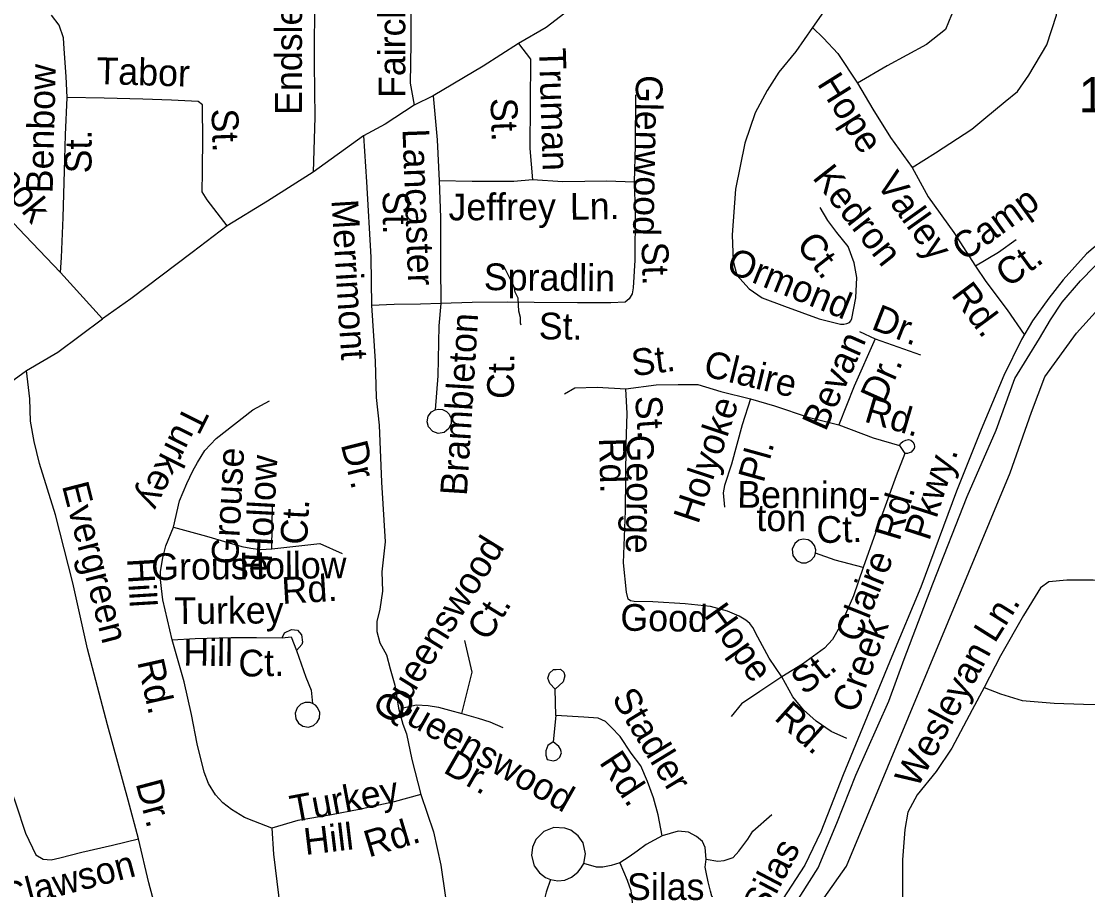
# Model space of a CAD drawing. Extents: x 1547597 to 1699558, y 810033 to 920809.
# Drawn here: x 1614437 to 1618226, y 864963 to 868051 of the extents above; entities that cross this region are included whole.
import ezdxf

# ---------------------------------------------------------------- set-up
doc = ezdxf.new("R2010")
doc.units = 0
for name, color, linetype in [('Exist Hydrographic Creek Single Shore', 7, 'Continuous'), ('Exist Hydrographic Misc Water Feature', 7, 'Continuous'), ('Exist Road Non-System Type 51', 7, 'Continuous'), ('Exist Road Non-System Type 51 Label', 7, 'Continuous'), ('Exist Road Primary NC Label', 7, 'Continuous'), ('Exist Road Primary NC UnDivided 4 Lane Attributed', 7, 'Continuous'), ('Exist Road Secondary Type 51 Number Label', 7, 'Continuous')]:
    doc.layers.add(name, color=color, linetype=linetype)

msp = doc.modelspace()

# ---------------------------------------------------------------- linework, layer by layer
at = {"layer": 'Exist Hydrographic Creek Single Shore'}
for points in [[(1618186.3, 866942), (1618264.7, 867028.3)], [(1617145.3, 864728.8), (1617369, 865046.9), (1617950.6, 866445.1), (1618026.6, 866661.9), (1618074.1, 866786.6), (1618186.3, 866942)]]:
    msp.add_lwpolyline(points, dxfattribs=at)
at = {"layer": 'Exist Hydrographic Misc Water Feature'}
msp.add_lwpolyline([(1616212.6, 866970.2), (1616210.6, 866978.2), (1616210.9, 866998.1), (1616205.2, 867020.3), (1616202, 867066.3), (1616192.3, 867088.5), (1616188.6, 867106.5), (1616149.9, 867183.2)], dxfattribs=at)
at = {"layer": 'Exist Road Non-System Type 51'}
for p, q in [((1615900.3, 867786.1), (1615833.4, 867752.6)), ((1615652.3, 867643.9), (1615474.1, 867514.4)), ((1617415.7, 866948.8), (1617471.2, 866922)), ((1617471.2, 866922), (1617631.9, 866865.3)), ((1617556.8, 866542.9), (1617576.4, 866514.5))]:
    msp.add_line(p, q, dxfattribs=at)
for points in [[(1617157.9, 869251.3), (1617097.4, 869121.9), (1616973.2, 868945.9), (1616823.8, 868731), (1616717.1, 868558.3), (1616594.9, 868383.8), (1616494.1, 868221.2), (1616414, 868115.4), (1616301.5, 868028.7), (1616204, 867972.9)], [(1615473.2, 868775.3), (1615472.9, 868660.3), (1615474.9, 868430.6), (1615478.2, 868152.5), (1615477.9, 867900.6), (1615480.1, 867710.6), (1615474.1, 867514.4)], [(1615841.7, 868756.9), (1615836.5, 868626.9), (1615842.1, 868382.9), (1615822.3, 868207.1), (1615821.6, 867971.8), (1615818.4, 867831.7), (1615833.4, 867752.6)], [(1617602.8, 867532), (1617685.1, 867583.2), (1617814.8, 867668.2), (1617857.6, 867702.8), (1617932.9, 867766), (1617976.9, 867802.2), (1618017.5, 867859.8), (1618080.6, 867967.2), (1618115.5, 868072.9), (1618122.5, 868178.7), (1618115.4, 868274.7), (1618090.3, 868369), (1618045.1, 868447.4), (1617983.8, 868525.9), (1617916.4, 868584.5), (1617824.9, 868641.4), (1617719.6, 868710.4)], [(1614266.3, 868513.9), (1614257.6, 868434.1), (1614232.6, 868326.3), (1614183.7, 868220.8), (1614157, 868137.1), (1614139.8, 868011.4), (1614142, 867825.5), (1614144.7, 867681.3), (1614154.2, 867637.3), (1614167.2, 867601.9), (1614210, 867550.9), (1614326.1, 867420.4), (1614450.4, 867289.9), (1614576.8, 867158.1)], [(1617535.2, 868438.3), (1617472.5, 868347), (1617340.9, 868162.3), (1617247.7, 868029.1)], [(1617535.2, 868438.3), (1617610.7, 868391.6), (1617680.1, 868330.9), (1617713.8, 868294.6), (1617743.3, 868250.4), (1617762.7, 868182.2), (1617764.2, 868114.3), (1617741.7, 868074.5), (1617721.3, 868022.7), (1617652.8, 867969.3), (1617514.1, 867892.7), (1617407.6, 867831.8)], [(1614599.4, 867780.9), (1614596.1, 867855.1), (1614588.9, 867953.1), (1614587.3, 867993.1), (1614571.8, 868037.3), (1614544.1, 868073.4)], [(1617247.7, 868029.1), (1617189, 867943.9), (1617128.2, 867870.5), (1617087.7, 867804.9), (1617045.1, 867725.3), (1617008, 867617.8), (1616974.5, 867454.1), (1616963, 867292.3), (1616966.1, 867198.4), (1616979.7, 867148.1), (1617023.1, 867099.7), (1617068.9, 867067.4), (1617148.6, 867038.6), (1617271.9, 866993.4), (1617347.8, 866974.7), (1617359.2, 866974.5), (1617369.8, 866976.4), (1617379.3, 866980.6), (1617384, 866986), (1617388, 866994.3), (1617402.5, 867068), (1617405.4, 867140), (1617395.8, 867192), (1617374.4, 867250.3), (1617334.8, 867300.7), (1617303.2, 867343), (1617275.8, 867389.2)], [(1617247.7, 868029.1), (1617287.2, 867990.9), (1617338.7, 867936.4), (1617407.6, 867831.8)], [(1616204, 867972.9), (1616078.6, 867892), (1615900.3, 867786.1)], [(1616204, 867972.9), (1616245.8, 867917.1), (1616244.4, 867599), (1616253.4, 867487)], [(1617407.6, 867831.8), (1617462.8, 867739.2), (1617525.8, 867638.7), (1617602.8, 867532)], [(1616619.9, 867789.3), (1616618.3, 867609.5), (1616615, 867479.5)], [(1614576.8, 867158.1), (1614580, 867211.4), (1614585.3, 867353.2), (1614590.9, 867519.2), (1614594.1, 867647.2), (1614599.4, 867780.9)], [(1615168.6, 867323.5), (1615133.1, 867370.1), (1615097.7, 867416.4), (1615079.8, 867444.6), (1615080.7, 867516.4), (1615081.8, 867642.5), (1615080.7, 867734.4), (1615080.7, 867754.4), (1615065, 867766.5), (1614971, 867771.4), (1614869.2, 867774.5), (1614731.2, 867777.7), (1614599.4, 867780.9)], [(1615833.4, 867752.6), (1615730.4, 867685.7), (1615652.3, 867643.9)], [(1615900.3, 867786.1), (1615914.9, 867630.2), (1615921.5, 867484.1)], [(1615652.3, 867643.9), (1615663.7, 867480.8), (1615679.1, 867212.7), (1615681.6, 867040.7)], [(1617602.8, 867532), (1617659.8, 867427.4), (1617750.4, 867300.7), (1617827.4, 867180.1)], [(1615474.1, 867514.4), (1615311.3, 867412.1), (1615168.6, 867323.5)], [(1616253.4, 867487), (1616187.2, 867481.7), (1616039.3, 867481.1), (1615921.5, 867484.1)], [(1616615, 867479.5), (1616517, 867482.4), (1616361.1, 867480), (1616253.4, 867487)], [(1615921.5, 867484.1), (1615926.3, 867354.2), (1615926.6, 867184.3), (1615927.5, 867048.4)], [(1616615, 867479.5), (1616618.1, 867375.5), (1616616.4, 867201.7), (1616611.6, 867103.7), (1616607.3, 867081.8), (1616597.2, 867064), (1616583.1, 867052), (1616531.1, 867050.5), (1616413.2, 867049.7), (1616259.3, 867051.2), (1616163.3, 867052), (1616039.4, 867051.3), (1615927.5, 867048.4)], [(1615168.6, 867323.5), (1615043.8, 867228.8), (1614826, 867065), (1614725.5, 866993), (1614576.8, 867158.1)], [(1617972.2, 867274.6), (1617909.7, 867229.2), (1617827.4, 867180.1)], [(1617827.4, 867180.1), (1617864.7, 867125.7), (1617939.7, 867024.9), (1617999.8, 866937.2)], [(1615927.5, 867048.4), (1615855.6, 867045), (1615761.5, 867043.9), (1615681.6, 867040.7)], [(1615681.6, 867040.7), (1615693.9, 866843), (1615697.8, 866713.1), (1615708, 866614.8), (1615716.7, 866412.9), (1615729.3, 866200.8), (1615717.5, 866093.1), (1615720.3, 866025), (1615711.4, 865961.2), (1615700.7, 865917.4), (1615700, 865881.6), (1615711.4, 865841.3), (1615734.7, 865799), (1615747.7, 865748.7), (1615764.7, 865690.6), (1615777.5, 865608.5), (1615792.5, 865552.1), (1615805.8, 865518)], [(1615927.5, 867048.4), (1615920.1, 866968.9), (1615917.3, 866791), (1615907.2, 866669.2)], [(1614455.7, 866809.1), (1614566.9, 866875.3), (1614725.5, 866993)], [(1617471.2, 866922), (1617396.4, 866753.5), (1617342.3, 866616.3)], [(1614027.8, 866591.1), (1614116.3, 866611.3), (1614190.9, 866640), (1614277.7, 866686.3), (1614372.6, 866748.6), (1614455.7, 866809.1)], [(1614852.8, 865143.8), (1614817.1, 865282.2), (1614743.7, 865549.2), (1614672.2, 865820.2), (1614620.1, 866055), (1614558.2, 866295.8), (1614501.2, 866478.6), (1614482.6, 866556.8), (1614469.9, 866629.1), (1614467.1, 866709), (1614455.7, 866809.1)], [(1616367.2, 866726.1), (1616403.5, 866747.6), (1616483.4, 866750.2), (1616585.3, 866744.5)], [(1617139.7, 865720.1), (1617094.8, 865786.8), (1617054.1, 865861.5), (1617036.2, 865895.5), (1617025.1, 865909.9), (1617011.7, 865921.6), (1616987.4, 865936.5), (1616945.7, 865953.2), (1616886.2, 865970.2), (1616796.3, 865979.6), (1616680.6, 865987.4), (1616614.8, 865988.5), (1616601.9, 865990.4), (1616593, 865996.9), (1616587.3, 866020.9), (1616577, 866125.1), (1616584.1, 866310.9), (1616585.9, 866546.6), (1616589.8, 866656.6), (1616585.3, 866744.5)], [(1616585.3, 866744.5), (1616693.3, 866758.7), (1616771.3, 866759.5), (1616841.2, 866760.3), (1616922.7, 866735.1), (1617028.3, 866709.3)], [(1614977.3, 866252.8), (1614998.6, 866346.2), (1615025.3, 866407.6), (1615046.6, 866453), (1615062.6, 866482.3), (1615089.3, 866525), (1615129.3, 866567.7), (1615260, 866669.2), (1615318.7, 866701.2)], [(1617028.3, 866709.3), (1616998.8, 866615.9), (1616960.3, 866476.6), (1616935.2, 866401), (1616930.8, 866375.1), (1616936, 866323.2)], [(1617028.3, 866709.3), (1617113.6, 866684), (1617232.8, 866644.1), (1617342.3, 866616.3)], [(1615907.2, 866669.2), (1615917.8, 866672.3), (1615933.2, 866670.8), (1615948.3, 866663.3), (1615956.9, 866654.7), (1615964.2, 866638.6), (1615964.6, 866621.2), (1615956.5, 866602.9), (1615939.8, 866589.5), (1615918.5, 866586.1), (1615898.8, 866592.3), (1615883.9, 866608.8), (1615878.7, 866626.7), (1615882.5, 866646.8), (1615894, 866662), (1615907.2, 866669.2)], [(1617342.3, 866616.3), (1617463.3, 866570.4), (1617556.8, 866542.9)], [(1617556.8, 866542.9), (1617562.5, 866550.8), (1617569.1, 866556.7), (1617579.4, 866562.2), (1617589.2, 866564.3), (1617597.8, 866561.9), (1617605.1, 866556.1), (1617609.5, 866547.6), (1617610.7, 866538), (1617609, 866532), (1617603.8, 866525.3), (1617598.5, 866519.6), (1617592.3, 866516.4), (1617586.2, 866514.3), (1617576.4, 866514.5)], [(1617576.4, 866514.5), (1617545, 866435.1), (1617471.8, 866232.4), (1617427.7, 866109.3)], [(1615326.7, 866175.4), (1615329.4, 866332.9)], [(1614972.4, 865851.3), (1614939.9, 865993.9), (1614934.6, 866033.9), (1614931.9, 866065.9), (1614931.9, 866095.3), (1614939.9, 866143.4), (1614950.6, 866186.1), (1614977.3, 866252.8)], [(1614977.3, 866252.8), (1615094.6, 866220.8), (1615166.7, 866199.4), (1615220, 866183.4), (1615252, 866178), (1615286.7, 866172.7), (1615326.7, 866175.4)], [(1617258.8, 866159.9), (1617260.3, 866171.5), (1617255.4, 866187.4), (1617245.6, 866199.4), (1617232.8, 866207.1), (1617215.4, 866209.6), (1617199.9, 866205.9), (1617185.1, 866194), (1617176.1, 866174.8), (1617178.6, 866151.3), (1617191.7, 866134.3), (1617208.7, 866126.1), (1617225.9, 866126.2), (1617242.9, 866133.4), (1617255.8, 866148.2), (1617258.8, 866159.9)], [(1615326.7, 866175.4), (1615497.4, 866194.1), (1615577.5, 866159.4)], [(1617427.7, 866109.3), (1617328.4, 866134.9), (1617258.8, 866159.9)], [(1617427.7, 866109.3), (1617394.2, 866007.9), (1617348.5, 865904.6), (1617319.7, 865853.1), (1617291.2, 865821.7), (1617212.4, 865764.8), (1617139.7, 865720.1)], [(1619445.3, 865610.7), (1619458.8, 865706.5), (1619456.7, 865818.4), (1619455.8, 865892.2), (1619438.6, 865934.6), (1619401.1, 865957.2), (1619331.3, 865968.2), (1619175.6, 865978.8), (1618928.3, 865998.8), (1618625.1, 866025.7), (1618391.5, 866045.5), (1618246, 866063.9), (1618152.2, 866063.4), (1618088.2, 866058.4), (1618057.8, 866037.1), (1617998.3, 865938), (1617916, 865795.4), (1617858.3, 865682.5)], [(1614972.4, 865851.3), (1615054.3, 865856.1), (1615182.2, 865859.9), (1615272.1, 865860.4), (1615364.1, 865859)], [(1615364.1, 865859), (1615372.3, 865876.8), (1615396.5, 865888.3), (1615418.5, 865886.1), (1615432.2, 865869.8), (1615435.7, 865843.7), (1615433.5, 865835.8), (1615415.2, 865814.1)], [(1615364.1, 865859), (1615396, 865862.5), (1615415.2, 865814.1)], [(1615327, 865182), (1615263.5, 865207.1), (1615229.9, 865219.9), (1615184.2, 865248.3), (1615152.7, 865272.5), (1615127.1, 865301.1), (1615102.1, 865340.4), (1615086.5, 865381.7), (1615062.1, 865482.1), (1615041.8, 865586.4), (1615016, 865702.8), (1614972.4, 865851.3)], [(1616002.6, 865589.3), (1616039, 865737.4), (1616013, 865849.1)], [(1615415.2, 865814.1), (1615447.7, 865719.6), (1615466.8, 865673.4), (1615472, 865625.3)], [(1616336, 865582.6), (1616334.2, 865676.4), (1616315.4, 865697.1), (1616307.9, 865715.8), (1616313.5, 865732.7), (1616328.5, 865745.9), (1616337.9, 865745.9), (1616352.9, 865747.8), (1616364.2, 865736.5), (1616367.9, 865723.4), (1616362.3, 865702.7), (1616334.2, 865676.4)], [(1617139.7, 865720.1), (1617061, 865667.5), (1616996.2, 865624.6), (1616959.5, 865579.1)], [(1617369.9, 865501), (1617314.2, 865525.4), (1617260.9, 865562.3), (1617215.7, 865602.9), (1617178.5, 865649.5), (1617139.7, 865720.1)], [(1617858.3, 865682.5), (1617815.1, 865603.1), (1617742.8, 865466.5), (1617687.5, 865383.4), (1617620.2, 865300.5), (1617587.1, 865239.2), (1617576.3, 865177.3), (1617568.5, 865069.4), (1617568.1, 864929.6), (1617556.4, 864819.9)], [(1617858.3, 865682.5), (1617915.8, 865659.5), (1617993.4, 865636.3), (1618107.1, 865626.4), (1618210.9, 865622.7), (1618396.5, 865621.8), (1618608.4, 865620.3), (1618788.1, 865621.4), (1618965.9, 865616.4), (1619165.7, 865619.2), (1619337.5, 865614.5), (1619445.3, 865610.7)], [(1615472, 865625.3), (1615463.1, 865629), (1615446.1, 865629), (1615430, 865622.9), (1615417.1, 865609.8), (1615410.3, 865590.7), (1615412.9, 865570.8), (1615421.8, 865556), (1615437.8, 865544.5), (1615457.3, 865541.5), (1615474.6, 865546.6), (1615488.7, 865559.5), (1615496.6, 865573.3), (1615497.4, 865593.9), (1615489.8, 865611.1), (1615482.7, 865619.4), (1615472, 865625.3)], [(1615792.3, 865610.1), (1615841.6, 865620.5), (1615883.2, 865617.9), (1615919.5, 865612.7), (1615958.5, 865602.3), (1616002.6, 865589.3)], [(1616002.6, 865589.3), (1616059.7, 865573.7), (1616101.3, 865560.7), (1616148, 865539.9)], [(1616336, 865582.6), (1616326.6, 865488.7), (1616307.9, 865475.6), (1616300.4, 865456.8), (1616300.4, 865441.8), (1616306, 865426.7), (1616328.5, 865421.1), (1616339.8, 865424.9), (1616351, 865434.3), (1616355.8, 865450.1), (1616353.3, 865462.7), (1616347, 865472.4), (1616326.6, 865488.7)], [(1616714.1, 865155.4), (1616700, 865229.6), (1616683.1, 865289.7), (1616662.5, 865347.9), (1616638.1, 865404.2), (1616604.3, 865449.3), (1616564.9, 865507.5), (1616533, 865541.3), (1616512.4, 865561.9), (1616486.1, 865573.2), (1616435.5, 865576.9), (1616336, 865582.6)], [(1615805.8, 865518), (1615824.5, 865425.7), (1615856.4, 865301.4)], [(1614381.2, 865375.2), (1614417.5, 865268.7), (1614451.6, 865164.3), (1614488.4, 865087.7), (1614514.3, 865072.4), (1614543.5, 865069.2), (1614574, 865076.4), (1614652.3, 865097), (1614760.6, 865121.2), (1614852.8, 865143.8)], [(1615856.4, 865301.4), (1615762.1, 865276.1), (1615637.7, 865248.2), (1615538.6, 865229), (1615419.7, 865209.1), (1615327, 865182)], [(1615856.4, 865301.4), (1615902, 865168.7), (1615928, 865050.3), (1615944.1, 864936.1), (1615951.9, 864796.1), (1615973.5, 864657.8), (1615978, 864614.8), (1615976.3, 864577.9), (1615973.3, 864547.1), (1615965.3, 864518), (1615942.6, 864476.3), (1615910.1, 864444.9), (1615865.6, 864409.6), (1615838.9, 864396.9), (1615801.8, 864390.5), (1615709.2, 864384.2), (1615551.2, 864368.8), (1615483.3, 864365.9), (1615413.2, 864363.1)], [(1616869.9, 865072.3), (1616911.4, 865064.5), (1616934.8, 865067.1), (1616965.9, 865077.5), (1616986.7, 865100.8), (1617017.9, 865142.4), (1617036, 865171), (1617103.6, 865230.8)], [(1615327, 865182), (1615333.3, 865090), (1615356.2, 864895.6), (1615371.2, 864717.6)], [(1616563.5, 865059.3), (1616532.3, 865048.9), (1616503.7, 865043.7), (1616480.4, 865043.7), (1616436.2, 865056.7), (1616441.4, 865090.5), (1616433.6, 865129.4), (1616415.5, 865155.4), (1616389.3, 865174.9), (1616367.7, 865182.4), (1616329.2, 865184.3), (1616293.1, 865169.7), (1616265, 865142.1), (1616253.2, 865114.4), (1616249.3, 865085.3), (1616259.8, 865048.2), (1616277.8, 865022.9), (1616300.1, 865006.4), (1616316.8, 864999.5)], [(1614957.8, 864720.2), (1614933.5, 864824.5), (1614890.2, 864987.3), (1614852.8, 865143.8)], [(1616714.1, 865155.4), (1616656.9, 865124.2), (1616625.8, 865100.8), (1616597.2, 865080.1), (1616563.5, 865059.3)], [(1616869.9, 865072.3), (1616867.3, 865113.8), (1616856.9, 865134.6), (1616836.1, 865152.8), (1616807.5, 865168.4), (1616771.2, 865171), (1616714.1, 865155.4)], [(1617043.8, 864804.7), (1616973.7, 864854), (1616942.6, 864885.2), (1616911.4, 864913.8), (1616901, 864926.8), (1616890.6, 864939.8), (1616885.4, 864957.9), (1616877.7, 864991.7), (1616869.9, 865025.5), (1616867.3, 865043.7), (1616869.9, 865072.3)], [(1616316.8, 864999.5), (1616342.8, 864994.3), (1616368.7, 864996.9), (1616392.1, 865007.3), (1616414.1, 865025.2), (1616425.8, 865041.1), (1616436.2, 865056.7)], [(1616563.5, 865059.3), (1616589.4, 864996.9), (1616602.4, 864960.5), (1616607.6, 864919), (1616607.6, 864890.4), (1616589.4, 864880), (1616579, 864867), (1616576.4, 864848.8), (1616584.2, 864838.4), (1616594.6, 864825.4), (1616607.6, 864822.8), (1616625.8, 864830.6), (1616641.4, 864846.2), (1616644, 864867), (1616631, 864880), (1616607.6, 864890.4)], [(1616316.8, 864999.5), (1616302.3, 864954.8), (1616294.8, 864926.6), (1616291, 864906), (1616289.1, 864870.3), (1616272.2, 864857.2), (1616264.7, 864840.3), (1616264.7, 864819.6), (1616272.2, 864806.5), (1616285.4, 864799), (1616302.3, 864799), (1616315.4, 864810.3), (1616319.1, 864834.7), (1616317.3, 864853.4), (1616302.3, 864866.6), (1616289.1, 864870.3)]]:
    msp.add_lwpolyline(points, dxfattribs=at)
at = {"layer": 'Exist Road Primary NC UnDivided 4 Lane Attributed'}
for points in [[(1618701.2, 867907), (1618670, 867805.6), (1618654.4, 867756.8), (1618614.1, 867677.4), (1618579.3, 867609.4), (1618449, 867439.4), (1618332.8, 867319.9), (1618323.7, 867310.4), (1618221.9, 867224.6), (1618138.6, 867131.7), (1618088.3, 867067.3), (1618030.1, 866985.8), (1617990.4, 866919.7), (1617927.9, 866792.1), (1617847.3, 866599.5), (1617760.2, 866380.9), (1617633, 866039), (1617529.9, 865793.1), (1617357, 865371.8), (1617278.1, 865168.5), (1617220.5, 865050.1), (1617141.6, 864928.7)], [(1617176.3, 864895.5), (1617268.6, 865041.3), (1617335, 865200.2), (1617402.8, 865370.6), (1617519.7, 865633.9), (1617574.1, 865782.7), (1617676.4, 866050.9), (1617798.1, 866361.9), (1617900.4, 866597.4), (1617966.9, 866781.7), (1618054.9, 866923.4), (1618093.9, 866990), (1618135, 867052.4), (1618200.9, 867128.2), (1618301.7, 867231.3), (1618337, 867263), (1618365.3, 867291.9)]]:
    msp.add_lwpolyline(points, dxfattribs=at)

# ---------------------------------------------------------------- texts
at = {"layer": 'Exist Road Non-System Type 51 Label'}
for s, rotation, p in [('Faircloth', 90.0037, (1615801.4, 867778.7)), ('Endsley', 89.915, (1615433.7, 867718.6)), ('Truman', 271.7886, (1616276.4, 867955.7)), ('Tabor', 358.274, (1614702.9, 867828.7)), ('Benbow', 88.5686, (1614548.2, 867439)), ('Hope', 302.0705, (1617262.5, 867829.7)), ('Glenwood', 268.9029, (1616621.3, 867860.8)), ('Linbrook', 308.966, (1614167.7, 867705.8)), ('St.', 271.7886, (1616104, 867777.8)), ('St.', 271.7875, (1615112.6, 867739.8)), ('St.', 89.7236, (1614686.3, 867510.4)), ('Lancaster', 272.0991, (1615791.3, 867668)), ('Kedron', 308.1388, (1617245.2, 867494.6)), ('Valley', 305.5879, (1617471.9, 867473.8)), ('Merrimont', 273.5544, (1615538.8, 867415.5)), ('St.', 270.3555, (1615721.2, 867447.6)), ('Jeffrey', 0.2313, (1615955.1, 867343.3)), ('Ln.', 0.8944, (1616386.6, 867345.6)), ('Camp', 35.9449, (1617787.4, 867195.1)), ('St.', 271.7052, (1616640.6, 867266)), ('Ct.', 308.1388, (1617187.2, 867255.2)), ('Ormond', 337.903, (1616936.4, 867162.1)), ('Ct.', 35.9449, (1617943.2, 867101.8)), ('Spradlin', 359.4319, (1616080, 867095.6)), ('Rd.', 306.655, (1617738.1, 867078.2)), ('Dr.', 338.5419, (1617453.2, 866958.5)), ('Brambleton', 86.4098, (1616020, 866362.4)), ('St.', 359.4319, (1616275.2, 866920.6)), ('Bevan', 66.0556, (1617294.5, 866589.8)), ('St.', 7.5041, (1616610.8, 866788.8)), ('Ct.', 89.0953, (1616186.4, 866707.7)), ('Claire', 346.2857, (1616856.3, 866791.4)), ('Dr.', 66.0556, (1617501.8, 866685.4)), ('St.', 274.0845, (1616617.5, 866717.4)), ('Holyoke', 71.5852, (1616842.1, 866260.4)), ('Rd.', 343.6034, (1617428.3, 866628.8)), ('Turkey', 243.34, (1615020.6, 866693.7)), ('Dr.', 284.1093, (1615571.6, 866546.3)), ('Rd.', 271.4801, (1616489.6, 866569.5)), ('George', 269.3253, (1616589.8, 866582.1)), ('Pl.', 74.571, (1617074.1, 866407)), ('Grouse', 86.9084, (1615206.8, 866117.3)), ('Hollow', 86.9084, (1615326.9, 866125.1)), ('Evergreen', 284.4283, (1614580.9, 866400.2)), ('Benning-', 359.5227, (1616980.5, 866321.8)), ('Rd.', 73.2573, (1617557.3, 866199.8)), ('Ct.', 86.9084, (1615451.9, 866188.2)), ('ton', 359.5227, (1617048.6, 866238.7)), ('Ct.', 1.6679, (1617263.6, 866195.3)), ('Queenswood', 58.1919, (1615761.8, 865546)), ('Grouse', 0.5219, (1614899.1, 866064.3)), ('Hollow', 0.6391, (1615211.9, 866067.1)), ('Claire', 67.9995, (1617413.4, 865836.9)), ('Hill', 273.4504, (1614812.4, 866140.7)), ('Rd.', 3.4152, (1615364.8, 865979)), ('Turkey', 0.3682, (1614980.8, 865907.8)), ('Ct.', 58.1919, (1616095.7, 865843)), ('Good', 359.1487, (1616565.1, 865884.6)), ('Hope', 305.5171, (1616860, 865939.5)), ('Ln.', 57.8609, (1617895.7, 865836.8)), ('Hill', 359.2596, (1615012.2, 865760.5)), ('Ct.', 1.1263, (1615209.3, 865720.6)), ('Wesleyan', 61.6054, (1617620.1, 865320.3)), ('Rd.', 282.5237, (1614848.5, 865773.8)), ('St.', 38.1311, (1617219.2, 865652.4)), ('Queenswood', 330.4298, (1615714.1, 865605.1)), ('Stadler', 301.3538, (1616532.8, 865644.9)), ('Rd.', 318.1519, (1617108.7, 865570.6)), ('Dr.', 330.1811, (1615932.3, 865382.4)), ('Rd.', 303.2799, (1616488.1, 865416.3)), ('Dr.', 284.7882, (1614842.6, 865341.5)), ('Turkey', 10.5713, (1615401.4, 865202.5)), ('Rd.', 16.6393, (1615671.5, 865077.5)), ('Hill', 6.8598, (1615446.3, 865086.5)), ('Clawson', 14.763, (1614377.6, 864888.4))]:
    msp.add_text(s, height=95, rotation=rotation, dxfattribs=at).set_placement(p)
msp.add_text('Silas', height=95, dxfattribs=at).set_placement((1616589.1, 864926.6))
at = {"layer": 'Exist Road Primary NC Label'}
for s, rotation, p in [('Pkwy.', 72.0827, (1617662.7, 866200.8)), ('Creek', 69.8716, (1617403.7, 865587)), ('Silas', 62.3659, (1617079.2, 864867.5))]:
    msp.add_text(s, height=95, rotation=rotation, dxfattribs=at).set_placement(p)
at = {"layer": 'Exist Road Secondary Type 51 Number Label'}
msp.add_text('1528', height=125, dxfattribs=at).set_placement((1618194.6, 867727.8))

doc.saveas('drawing.dxf')
